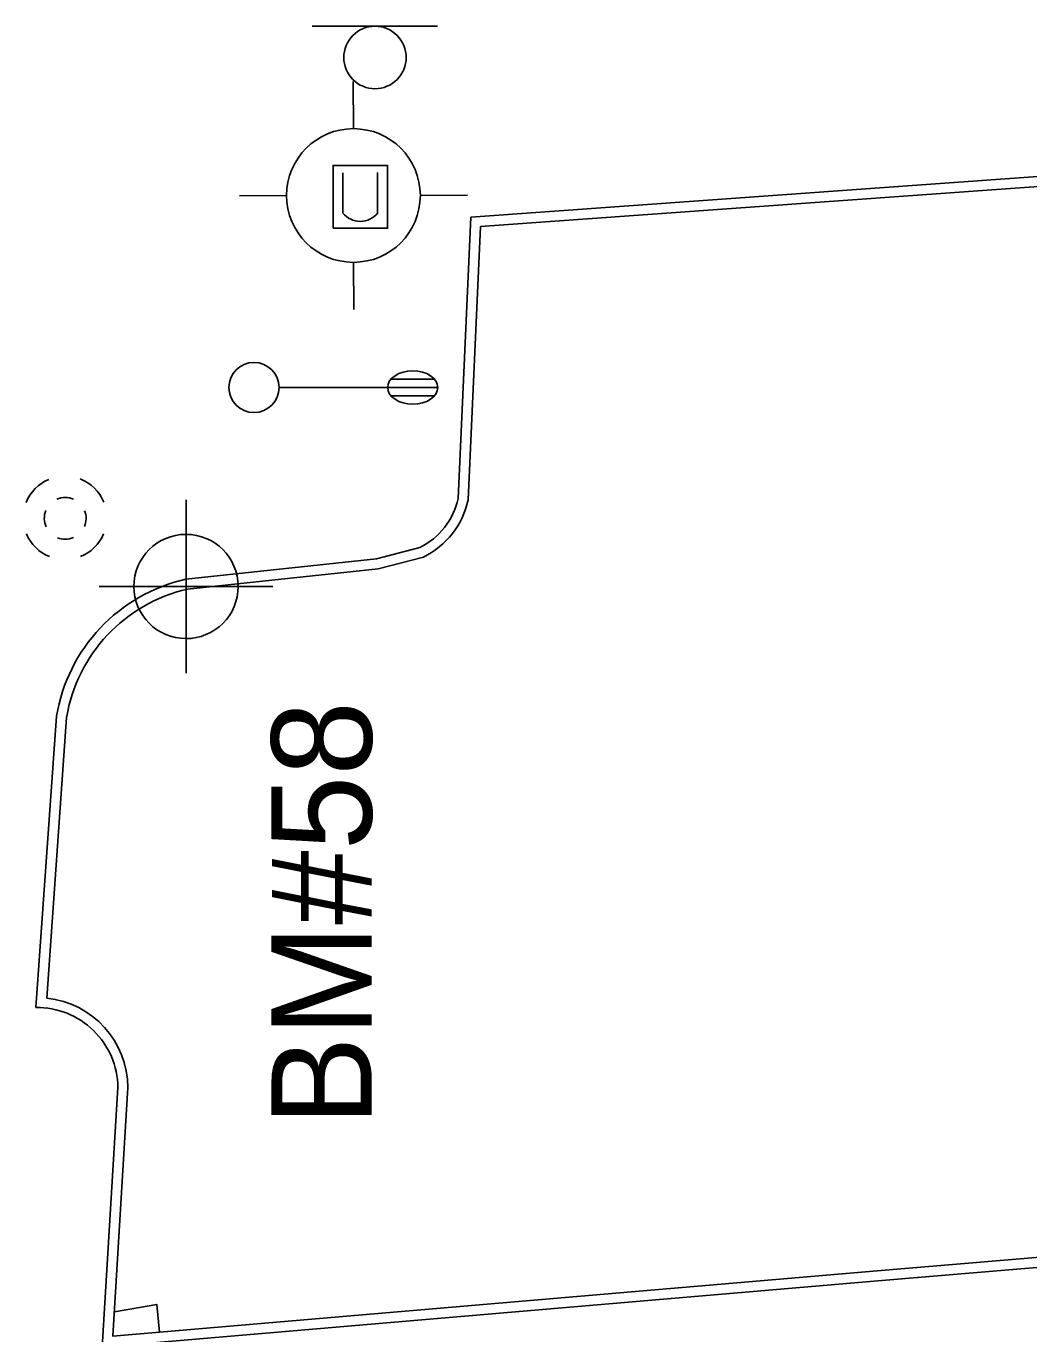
# Model space of a CAD drawing. Extents: x 2145380 to 2157287, y 139568 to 149130.
# Drawn here: x 2150981.6 to 2151041.6, y 143800.5 to 143878.8 of the extents above; entities that cross this region are included whole.
import ezdxf

# ---------------------------------------------------------------- set-up
doc = ezdxf.new("R2010")
doc.units = 0
for name, color, linetype in [('SURV_Benchmark', 7, 'Continuous'), ('TOPO_Curb Back', 7, 'Continuous'), ('TOPO_DRAIN_Inlet Grate', 7, 'Continuous'), ('TOPO_DRAIN_Manhole', 7, 'Continuous'), ('TOPO_Light Pole', 7, 'Continuous'), ('TOPO_Misc', 7, 'Continuous'), ('TOPO_Sign', 7, 'Continuous'), ('TOPO_Water Fire Hydrant', 7, 'Continuous')]:
    doc.layers.add(name, color=color, linetype=linetype)

# ---------------------------------------------------------------- blocks, each defined once
blk = doc.blocks.new('MHEXST')
at = {"layer": 'TOPO_DRAIN_Manhole'}
for centre, radius, start, end in [((-0.14, 0.26), 12.7, 112.9748, 158.2636), ((-0.14, 0.26), 12.7, 22.0744, 68.6991), ((-0.08, 0.11), 6.35, 66.1941, 113.691), ((-0.08, 0.11), 6.35, 157.9722, 204.161), ((-0.08, 0.11), 6.35, 336.8023, 21.4046), ((-0.14, 0.26), 12.7, 202.6921, 248.1938), ((-0.08, 0.11), 6.35, 248.5791, 293.1995), ((-0.14, 0.26), 12.7, 291.7963, 337.3032)]:
    blk.add_arc(centre, radius, start, end, dxfattribs=at)
blk = doc.blocks.new('LP')
at = {"layer": 'TOPO_Light Pole'}
blk.add_line((3.81, 0), (20.32, 0), dxfattribs=at)
for points in [[(20.32, 0), (27.94, 0)], [(20.32, 0), (23.5, 0)], [(20.83, 1.27), (27.43, 1.27)], [(20.83, 1.27), (23.5, 1.27)], [(23.71, 1.27), (27.43, 1.27)], [(23.71, 0), (27.94, 0)], [(20.83, -1.27), (27.43, -1.27)], [(20.83, -1.27), (23.5, -1.27)], [(23.71, -1.27), (27.43, -1.27)]]:
    blk.add_lwpolyline(points, dxfattribs=at)
blk.add_circle((0, 0), 3.81, dxfattribs=at)
blk.add_ellipse((24.13, 0), major_axis=(3.81, 0), ratio=0.666667, dxfattribs=at)
blk = doc.blocks.new('FIRHYD')
at = {"layer": 'TOPO_Water Fire Hydrant'}
for p, q in [((-0.02, 10.16), (-0.03, 17.34)), ((10.16, 0.02), (17.34, 0.03)), ((-10.16, -0.02), (-17.34, -0.03)), ((0.02, -10.16), (0.03, -17.34))]:
    blk.add_line(p, q, dxfattribs=at)
blk.add_circle((0, 0), 10.16, dxfattribs=at)
blk = doc.blocks.new('BM')
at = {"layer": 'SURV_Benchmark'}
for p, q in [((0, 2.493), (0, 4.153)), ((-2.493, 0), (-4.157, 0)), ((4.157, 0), (2.493, 0)), ((0, -4.157), (0, -2.493))]:
    blk.add_line(p, q, dxfattribs=at)
for points in [[(-0.002, 2.495), (0, 2.493), (0, 0), (2.493, 0), (2.493, 0), (2.494, 0.002)], [(-0.002, 2.495), (0, 2.493), (0, 0), (2.493, 0), (2.493, 0), (2.494, 0.002), (2.494, 0.002)], [(-2.496, -0.001), (-2.493, 0), (0, 0), (0, -2.493), (0.001, -2.495)], [(-2.496, -0.001), (-2.493, 0), (0, 0), (0, -2.493), (0.001, -2.495)]]:
    blk.add_lwpolyline(points, dxfattribs=at)
for centre, start, end in [((0.001, -0.001), 90.06381, 180.00681), ((-0.002, -0.001), 0.06381, 90.00681), ((-0.002, -0.001), 0.06381, 90.00681), ((0.001, 0.001), 180.06381, 270.00681), ((0.001, 0.001), 180.06381, 270.00681), ((0.001, -0.001), 269.94719, 359.99266)]:
    blk.add_arc(centre, 2.496, start, end, dxfattribs=at)

msp = doc.modelspace()

# ---------------------------------------------------------------- linework, layer by layer
at = {"layer": 'TOPO_Curb Back'}
for points in [[(2151098.295, 143856.593), (2151098.326, 143858.042), (2151099.67, 143874.471), (2151045.703, 143870.052), (2151008.17, 143867.355), (2151007.408, 143850.514)], [(2151097.696, 143856.625), (2151097.727, 143858.073), (2151099.015, 143873.815), (2151045.749, 143869.453), (2151008.746, 143866.795), (2151008.005, 143850.437)], [(2151005.119, 143847.582), (2151002.523, 143846.911), (2150991.11, 143845.689)], [(2151005.329, 143847.017), (2151002.631, 143846.319), (2150991.209, 143845.096)], [(2150983.387, 143837.486), (2150982.155, 143820.055)], [(2150983.984, 143837.415), (2150982.797, 143820.625)], [(2150987.654, 143815.264), (2150986.761, 143800.383), (2151032.468, 143804.296), (2151074.52, 143807.827), (2151094.33, 143809.443), (2151094.239, 143809.35), (2151094.505, 143809.781), (2151095.385, 143823.571)], [(2150987.053, 143815.279), (2150986.121, 143799.726), (2151032.519, 143803.699), (2151074.569, 143807.229), (2151094.604, 143808.864), (2151094.715, 143808.979), (2151095.095, 143809.593), (2151095.982, 143823.505)]]:
    msp.add_lwpolyline(points, dxfattribs=at)
for centre, radius, start, end in [((2151003.181, 143851.454), 4.329, 296.5933, 347.46894), ((2151003.182, 143851.453), 4.929, 295.82941, 348.09773), ((2150993.341, 143835.851), 10.087, 102.77672, 170.67535), ((2150993.341, 143835.851), 9.487, 102.98457, 170.51086), ((2150982.219, 143815.221), 5.434, 0.44663, 83.90225), ((2150982.219, 143815.221), 4.834, 0.68095, 90.76424)]:
    msp.add_arc(centre, radius, start, end, dxfattribs=at)
at = {"layer": 'TOPO_DRAIN_Inlet Grate'}
msp.add_lwpolyline([(2150989.54, 143800.621), (2150989.377, 143802.29), (2150986.849, 143801.849)], dxfattribs=at)
at = {"layer": 'TOPO_Misc'}
for p, q in [((2151000.517, 143870.01), (2151000.517, 143867.601)), ((2151002.595, 143867.61), (2151002.595, 143870.019))]:
    msp.add_line(p, q, dxfattribs=at)
msp.add_lwpolyline([(2150999.929, 143866.694), (2150999.929, 143870.457), (2151003.189, 143870.457), (2151003.189, 143866.694), (2150999.929, 143866.694)], dxfattribs=at)
msp.add_arc((2151001.554, 143868.422), 1.322, 218.3412, 322.06247, dxfattribs=at)
at = {"layer": 'TOPO_Sign'}
for points in [[(2150998.685, 143878.779), (2151006.179, 143878.786)], [(2151002.435, 143878.779), (2151002.435, 143878.779)], [(2151000.568, 143876.911), (2151000.568, 143876.911)], [(2151004.303, 143876.911), (2151004.303, 143876.911)], [(2151002.435, 143875.043), (2151002.435, 143875.043)]]:
    msp.add_lwpolyline(points, dxfattribs=at)
for start, end in [(89.99996, 180.00004), (359.99996, 90.00004), (179.99996, 270.00004), (269.99996, 0.00004)]:
    msp.add_arc((2151002.435, 143876.911), 1.868, start, end, dxfattribs=at)

# ---------------------------------------------------------------- block references
at = {"layer": 'SURV_Benchmark', "xscale": 1.25, "yscale": 1.25}
msp.add_blockref('BM', (2150991.129, 143845.256), dxfattribs=at)
at = {"layer": 'TOPO_DRAIN_Manhole', "xscale": 0.19685000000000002, "yscale": 0.19685000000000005}
msp.add_blockref('MHEXST', (2150983.917, 143849.31), dxfattribs=at)
at = {"layer": 'TOPO_Light Pole', "xscale": 0.39370000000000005, "yscale": 0.3937000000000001}
msp.add_blockref('LP', (2150995.195, 143857.162), dxfattribs=at)
at = {"layer": 'TOPO_Water Fire Hydrant', "xscale": 0.39370000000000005, "yscale": 0.3937000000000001}
msp.add_blockref('FIRHYD', (2151001.148, 143868.652), dxfattribs=at)

# ---------------------------------------------------------------- texts
at = {"layer": 'SURV_Benchmark'}
msp.add_text('BM#58', height=6, rotation=90, dxfattribs=at).set_placement((2151002.238, 143812.973))

doc.saveas('drawing.dxf')
